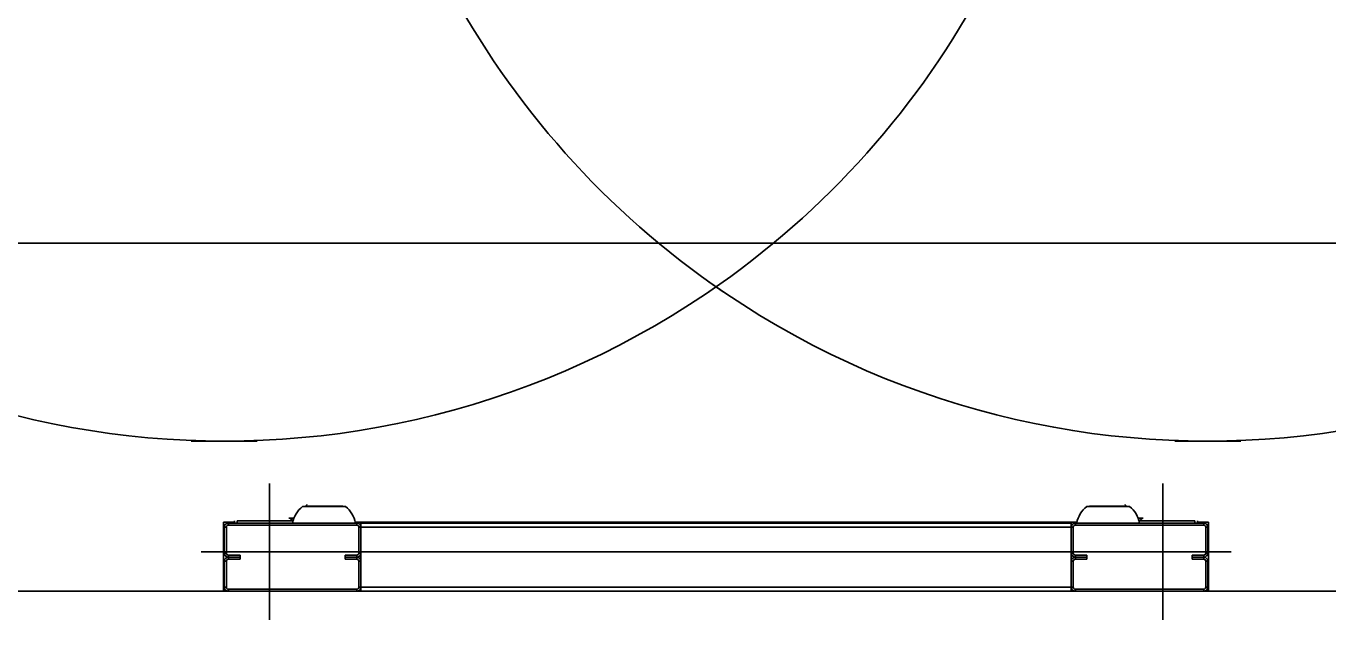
# Model space of a CAD drawing. Extents: x -264222 to -263592, y -1242345 to -1242048.
# Drawn here: x -263831.453 to -263830.547, y -1242088.219 to -1242087.806 of the extents above; entities that cross this region are included whole.
import ezdxf

# ---------------------------------------------------------------- set-up
doc = ezdxf.new("R2010")
doc.units = 0
doc.layers.add('HESCON_OSI_STAVBY_KFA', color=7, linetype='Continuous')
doc.layers.add('KFA_2D_SITUACIA_DSP', color=7, linetype='Continuous')

msp = doc.modelspace()

# ---------------------------------------------------------------- linework, layer by layer
at = {"layer": 'HESCON_OSI_STAVBY_KFA'}
msp.add_line((-263792.65279, -1242087.95724), (-263911.52279, -1242087.95724), dxfattribs=at)
at = {"layer": 'KFA_2D_SITUACIA_DSP'}
for p, q in [((-263831.2918, -1242088.09493), (-263831.33768, -1242088.09493)), ((-263830.65369, -1242088.09493), (-263830.6078, -1242088.09493)), ((-263831.28339, -1242088.12438), (-263831.28339, -1242088.21938)), ((-263830.66209, -1242088.12438), (-263830.66209, -1242088.21938)), ((-263831.26031, -1242088.14053), (-263831.23048, -1242088.14053)), ((-263831.25916, -1242088.14053), (-263831.25882, -1242088.14034)), ((-263831.25882, -1242088.14034), (-263831.25818, -1242088.14021)), ((-263831.23358, -1242088.14021), (-263831.25818, -1242088.14021)), ((-263831.25755, -1242088.13987), (-263831.25765, -1242088.14021)), ((-263831.25727, -1242088.13909), (-263831.25755, -1242088.13987)), ((-263831.23261, -1242088.14021), (-263831.23358, -1242088.14021)), ((-263831.23261, -1242088.14021), (-263831.23196, -1242088.14034)), ((-263831.23196, -1242088.14034), (-263831.23163, -1242088.14053)), ((-263830.68518, -1242088.14053), (-263830.71501, -1242088.14053)), ((-263830.71352, -1242088.14034), (-263830.71386, -1242088.14053)), ((-263830.71288, -1242088.14021), (-263830.71352, -1242088.14034)), ((-263830.71288, -1242088.14021), (-263830.7119, -1242088.14021)), ((-263830.7119, -1242088.14021), (-263830.68731, -1242088.14021)), ((-263830.68822, -1242088.13909), (-263830.68793, -1242088.13987)), ((-263830.68793, -1242088.13987), (-263830.68783, -1242088.14021)), ((-263830.68666, -1242088.14034), (-263830.68731, -1242088.14021)), ((-263830.68633, -1242088.14053), (-263830.68666, -1242088.14034)), ((-263831.31521, -1242088.15145), (-263831.30762, -1242088.15145)), ((-263831.31521, -1242088.19943), (-263831.31521, -1242088.15145)), ((-263831.31189, -1242088.15335), (-263831.31189, -1242088.15193)), ((-263831.31189, -1242088.15193), (-263831.22259, -1242088.15193)), ((-263831.31189, -1242088.15335), (-263831.22259, -1242088.15335)), ((-263831.30762, -1242088.15193), (-263831.30762, -1242088.1505)), ((-263831.30572, -1242088.15193), (-263831.30572, -1242088.1505)), ((-263831.26691, -1242088.1505), (-263831.30572, -1242088.1505)), ((-263831.26689, -1242088.15041), (-263831.26985, -1242088.15041)), ((-263831.26855, -1242088.1486), (-263831.26978, -1242088.1486)), ((-263831.26856, -1242088.14901), (-263831.26857, -1242088.14946)), ((-263831.26857, -1242088.14946), (-263831.26787, -1242088.14946)), ((-263831.26855, -1242088.1486), (-263831.26856, -1242088.14901)), ((-263831.26855, -1242088.1486), (-263831.26785, -1242088.1486)), ((-263831.26787, -1242088.14946), (-263831.26786, -1242088.14901)), ((-263831.26786, -1242088.14901), (-263831.26785, -1242088.1486)), ((-263831.26629, -1242088.1486), (-263831.26785, -1242088.1486)), ((-263831.22364, -1242088.15145), (-263830.96774, -1242088.15145)), ((-263831.22259, -1242088.15193), (-263831.22259, -1242088.15335)), ((-263830.96774, -1242088.15193), (-263831.21974, -1242088.15193)), ((-263831.21974, -1242088.15193), (-263831.21974, -1242088.15478)), ((-263830.72185, -1242088.15145), (-263830.97774, -1242088.15145)), ((-263830.97774, -1242088.15193), (-263830.72574, -1242088.15193)), ((-263830.72574, -1242088.15193), (-263830.72574, -1242088.15478)), ((-263830.72289, -1242088.15193), (-263830.72289, -1242088.15335)), ((-263830.63359, -1242088.15193), (-263830.72289, -1242088.15193)), ((-263830.63359, -1242088.15335), (-263830.72289, -1242088.15335)), ((-263830.67919, -1242088.1486), (-263830.67763, -1242088.1486)), ((-263830.6786, -1242088.15041), (-263830.67563, -1242088.15041)), ((-263830.67857, -1242088.1505), (-263830.63977, -1242088.1505)), ((-263830.67693, -1242088.1486), (-263830.67763, -1242088.1486)), ((-263830.67763, -1242088.14901), (-263830.67763, -1242088.1486)), ((-263830.67762, -1242088.14946), (-263830.67763, -1242088.14901)), ((-263830.67692, -1242088.14946), (-263830.67762, -1242088.14946)), ((-263830.67693, -1242088.1486), (-263830.67571, -1242088.1486)), ((-263830.67693, -1242088.1486), (-263830.67692, -1242088.14901)), ((-263830.67692, -1242088.14901), (-263830.67692, -1242088.14946)), ((-263830.63977, -1242088.15193), (-263830.63977, -1242088.1505)), ((-263830.63787, -1242088.15193), (-263830.63787, -1242088.1505)), ((-263830.63027, -1242088.15145), (-263830.63787, -1242088.15145)), ((-263830.63359, -1242088.15335), (-263830.63359, -1242088.15193)), ((-263830.63027, -1242088.19943), (-263830.63027, -1242088.15145)), ((-263831.31474, -1242088.15478), (-263831.31332, -1242088.15478)), ((-263831.31474, -1242088.17283), (-263831.31474, -1242088.15478)), ((-263831.31332, -1242088.17283), (-263831.31332, -1242088.15478)), ((-263831.22117, -1242088.15478), (-263831.21974, -1242088.15478)), ((-263831.22117, -1242088.15478), (-263831.22117, -1242088.17283)), ((-263830.96774, -1242088.15478), (-263831.21974, -1242088.15478)), ((-263831.21974, -1242088.15478), (-263831.21974, -1242088.18423)), ((-263831.21974, -1242088.15478), (-263831.21974, -1242088.17283)), ((-263830.97774, -1242088.15478), (-263830.72574, -1242088.15478)), ((-263830.72432, -1242088.15478), (-263830.72574, -1242088.15478)), ((-263830.72574, -1242088.15478), (-263830.72574, -1242088.18423)), ((-263830.72574, -1242088.15478), (-263830.72574, -1242088.17283)), ((-263830.72432, -1242088.15478), (-263830.72432, -1242088.17283)), ((-263830.63074, -1242088.15478), (-263830.63217, -1242088.15478)), ((-263830.63217, -1242088.17283), (-263830.63217, -1242088.15478)), ((-263830.63074, -1242088.17283), (-263830.63074, -1242088.15478)), ((-263831.33089, -1242088.17188), (-263830.96774, -1242088.17188)), ((-263831.31332, -1242088.17283), (-263831.31474, -1242088.17283)), ((-263831.31474, -1242088.17853), (-263831.31332, -1242088.17853)), ((-263831.31474, -1242088.19658), (-263831.31474, -1242088.17853)), ((-263831.31332, -1242088.19658), (-263831.31332, -1242088.17853)), ((-263831.31189, -1242088.17568), (-263831.31189, -1242088.17425)), ((-263831.30382, -1242088.17425), (-263831.31189, -1242088.17425)), ((-263831.31189, -1242088.1771), (-263831.31189, -1242088.17568)), ((-263831.31189, -1242088.17568), (-263831.30382, -1242088.17568)), ((-263831.30382, -1242088.17568), (-263831.31189, -1242088.17568)), ((-263831.31189, -1242088.1771), (-263831.30382, -1242088.1771)), ((-263831.30382, -1242088.17568), (-263831.30382, -1242088.17425)), ((-263831.30382, -1242088.1771), (-263831.30382, -1242088.17568)), ((-263831.23067, -1242088.1771), (-263831.23067, -1242088.17425)), ((-263831.22259, -1242088.17425), (-263831.23067, -1242088.17425)), ((-263831.23067, -1242088.17568), (-263831.22259, -1242088.17568)), ((-263831.22259, -1242088.17568), (-263831.23067, -1242088.17568)), ((-263831.23067, -1242088.1771), (-263831.22259, -1242088.1771)), ((-263831.22259, -1242088.17425), (-263831.22259, -1242088.17568)), ((-263831.22259, -1242088.17568), (-263831.22259, -1242088.1771)), ((-263831.21974, -1242088.17283), (-263831.22117, -1242088.17283)), ((-263831.22117, -1242088.17853), (-263831.21974, -1242088.17853)), ((-263831.22117, -1242088.17853), (-263831.22117, -1242088.19658)), ((-263831.21974, -1242088.17853), (-263831.21974, -1242088.19658)), ((-263830.61459, -1242088.17188), (-263830.97774, -1242088.17188)), ((-263830.72574, -1242088.17283), (-263830.72432, -1242088.17283)), ((-263830.72432, -1242088.17853), (-263830.72574, -1242088.17853)), ((-263830.72574, -1242088.17853), (-263830.72574, -1242088.19658)), ((-263830.72432, -1242088.17853), (-263830.72432, -1242088.19658)), ((-263830.72289, -1242088.17425), (-263830.72289, -1242088.17568)), ((-263830.72289, -1242088.17425), (-263830.71482, -1242088.17425)), ((-263830.72289, -1242088.17568), (-263830.72289, -1242088.1771)), ((-263830.71482, -1242088.17568), (-263830.72289, -1242088.17568)), ((-263830.72289, -1242088.17568), (-263830.71482, -1242088.17568)), ((-263830.71482, -1242088.1771), (-263830.72289, -1242088.1771)), ((-263830.71482, -1242088.1771), (-263830.71482, -1242088.17425)), ((-263830.64167, -1242088.17568), (-263830.64167, -1242088.17425)), ((-263830.64167, -1242088.17425), (-263830.63359, -1242088.17425)), ((-263830.64167, -1242088.1771), (-263830.64167, -1242088.17568)), ((-263830.63359, -1242088.17568), (-263830.64167, -1242088.17568)), ((-263830.64167, -1242088.17568), (-263830.63359, -1242088.17568)), ((-263830.63359, -1242088.1771), (-263830.64167, -1242088.1771)), ((-263830.63359, -1242088.17568), (-263830.63359, -1242088.17425)), ((-263830.63359, -1242088.1771), (-263830.63359, -1242088.17568)), ((-263830.63217, -1242088.17283), (-263830.63074, -1242088.17283)), ((-263830.63074, -1242088.17853), (-263830.63217, -1242088.17853)), ((-263830.63217, -1242088.19658), (-263830.63217, -1242088.17853)), ((-263830.63074, -1242088.19658), (-263830.63074, -1242088.17853)), ((-263831.31332, -1242088.19658), (-263831.31474, -1242088.19658)), ((-263831.31189, -1242088.19943), (-263831.31189, -1242088.198)), ((-263831.22259, -1242088.198), (-263831.31189, -1242088.198)), ((-263831.22259, -1242088.198), (-263831.22259, -1242088.19943)), ((-263831.21974, -1242088.19658), (-263831.22117, -1242088.19658)), ((-263831.21974, -1242088.19658), (-263831.21974, -1242088.18993)), ((-263831.21974, -1242088.19658), (-263830.96774, -1242088.19658)), ((-263831.21974, -1242088.19943), (-263831.21974, -1242088.19658)), ((-263830.72574, -1242088.19658), (-263830.97774, -1242088.19658)), ((-263830.72574, -1242088.19658), (-263830.72574, -1242088.18993)), ((-263830.72574, -1242088.19943), (-263830.72574, -1242088.19658)), ((-263830.72574, -1242088.19658), (-263830.72432, -1242088.19658)), ((-263830.72289, -1242088.198), (-263830.72289, -1242088.19943)), ((-263830.72289, -1242088.198), (-263830.63359, -1242088.198)), ((-263830.63359, -1242088.19943), (-263830.63359, -1242088.198)), ((-263830.63217, -1242088.19658), (-263830.63074, -1242088.19658)), ((-263831.31521, -1242088.19943), (-263831.82937, -1242088.19943)), ((-263831.31189, -1242088.19943), (-263831.31521, -1242088.19943)), ((-263831.22259, -1242088.19943), (-263831.31189, -1242088.19943)), ((-263831.21974, -1242088.19943), (-263831.22259, -1242088.19943)), ((-263831.21974, -1242088.19943), (-263830.96774, -1242088.19943)), ((-263830.72574, -1242088.19943), (-263830.97774, -1242088.19943)), ((-263830.72574, -1242088.19943), (-263830.72289, -1242088.19943)), ((-263830.72289, -1242088.19943), (-263830.63359, -1242088.19943)), ((-263830.63359, -1242088.19943), (-263830.63027, -1242088.19943)), ((-263830.63027, -1242088.19943), (-263830.11611, -1242088.19943))]:
    msp.add_line(p, q, dxfattribs=at)
for centre, radius, start, end in [((-263831.31474, -1242087.49643), 0.5985, 54.56502, 305.43498), ((-263830.63074, -1242087.49643), 0.5985, 234.56502, 125.43498), ((-263830.63074, -1242087.49643), 0.5985, 124.26896, 235.73104), ((-263831.31474, -1242087.49643), 0.5985, 304.26896, 55.73104), ((-263831.24858, -1242088.15547), 0.019, 128.12879, 169.24413), ((-263831.24221, -1242088.15547), 0.019, 10.75587, 51.87121), ((-263830.70328, -1242088.15547), 0.019, 128.12879, 169.24413), ((-263830.69691, -1242088.15547), 0.019, 10.75587, 51.87121), ((-263831.31189, -1242088.15478), 0.00285, 90, 180), ((-263831.31189, -1242088.15478), 0.00142, 90, 180), ((-263831.26976, -1242088.15041), 0.000095, 180, 270), ((-263831.22259, -1242088.15478), 0.00285, 0, 90), ((-263831.22259, -1242088.15478), 0.00142, 0, 90), ((-263830.72289, -1242088.15478), 0.00285, 90, 180), ((-263830.72289, -1242088.15478), 0.00142, 90, 180), ((-263830.67572, -1242088.15041), 0.000095, 270, 0), ((-263830.63359, -1242088.15478), 0.00285, 0, 90), ((-263830.63359, -1242088.15478), 0.00142, 0, 90), ((-263831.31189, -1242088.17283), 0.00285, 180, 270), ((-263831.31189, -1242088.17853), 0.00285, 90, 180), ((-263831.31189, -1242088.17283), 0.00143, 180, 270), ((-263831.31189, -1242088.17853), 0.00143, 90, 180), ((-263831.22259, -1242088.17283), 0.00143, 270, 0), ((-263831.22259, -1242088.17283), 0.00285, 270, 0), ((-263831.22259, -1242088.17853), 0.00285, 0, 90), ((-263831.22259, -1242088.17853), 0.00143, 0, 90), ((-263830.72289, -1242088.17283), 0.00285, 180, 270), ((-263830.72289, -1242088.17853), 0.00285, 90, 180), ((-263830.72289, -1242088.17283), 0.00143, 180, 270), ((-263830.72289, -1242088.17853), 0.00143, 90, 180), ((-263830.63359, -1242088.17283), 0.00285, 270, 0), ((-263830.63359, -1242088.17283), 0.00143, 270, 0), ((-263830.63359, -1242088.17853), 0.00285, 0, 90), ((-263830.63359, -1242088.17853), 0.00143, 0, 90), ((-263831.31189, -1242088.19658), 0.00285, 180, 270), ((-263831.31189, -1242088.19658), 0.00143, 180, 270), ((-263831.22259, -1242088.19658), 0.00143, 270, 0), ((-263831.22259, -1242088.19658), 0.00285, 270, 0), ((-263830.72289, -1242088.19658), 0.00285, 180, 270), ((-263830.72289, -1242088.19658), 0.00143, 180, 270), ((-263830.63359, -1242088.19658), 0.00143, 270, 0), ((-263830.63359, -1242088.19658), 0.00285, 270, 0)]:
    msp.add_arc(centre, radius, start, end, dxfattribs=at)

doc.saveas('drawing.dxf')
